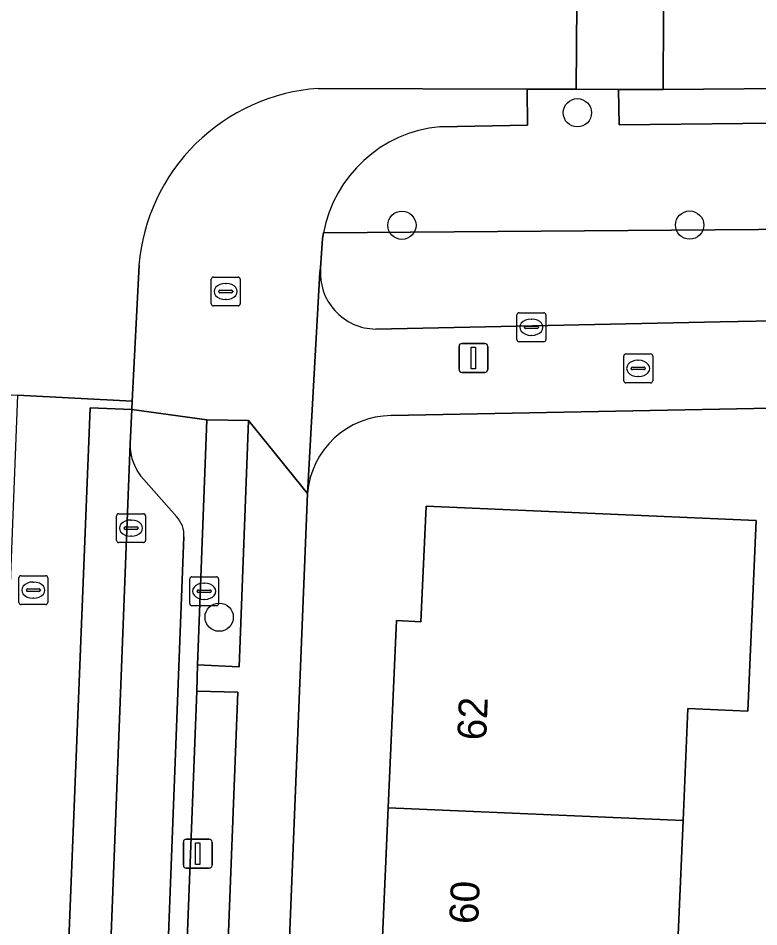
# Model space of a CAD drawing. Extents: x 160732 to 162107, y 387428 to 388479.
# Drawn here: x 161783.78 to 161809.4, y 388047.91 to 388079.35 of the extents above; entities that cross this region are included whole.
import ezdxf

# ---------------------------------------------------------------- set-up
doc = ezdxf.new("R2010")
doc.units = 0
for name, color, linetype in [('IMGEO_Boom', 7, 'Continuous'), ('IMGEO_Brandkraan', 7, 'Continuous'), ('IMGEO_Erf', 7, 'Continuous'), ('IMGEO_Groenvoorziening', 7, 'Continuous'), ('IMGEO_Kolk', 7, 'Continuous'), ('IMGEO_Lichtmast', 7, 'Continuous'), ('IMGEO_Pand', 7, 'Continuous'), ('IMGEO_Pand_nummerreeks', 7, 'Continuous'), ('IMGEO_Parkeervlak_open', 7, 'Continuous'), ('IMGEO_Rijbaan_lokaal_gesloten', 7, 'Continuous'), ('IMGEO_Rijbaan_lokaal_open', 7, 'Continuous'), ('IMGEO_Rioolput', 7, 'Continuous'), ('IMGEO_Voetpad_open', 7, 'Continuous')]:
    doc.layers.add(name, color=color, linetype=linetype)

msp = doc.modelspace()

# ---------------------------------------------------------------- linework, layer by layer
at = {"layer": 'IMGEO_Boom'}
for centre in [(161803.128, 388076.077), (161797.058, 388072.185), (161807.012, 388072.191), (161790.737, 388058.623)]:
    msp.add_circle(centre, 0.489, dxfattribs=at)
at = {"layer": 'IMGEO_Brandkraan'}
for p, q in [((161804.732, 388066.806), (161804.732, 388067.658)), ((161804.807, 388067.732), (161805.659, 388067.732)), ((161805.733, 388067.658), (161805.733, 388066.806)), ((161804.991, 388067.226), (161804.991, 388067.238)), ((161805.034, 388067.275), (161805.432, 388067.275)), ((161805.22, 388067.512), (161805.245, 388067.512)), ((161805.475, 388067.238), (161805.475, 388067.226)), ((161805.429, 388067.189), (161805.031, 388067.189)), ((161805.243, 388066.952), (161805.218, 388066.952)), ((161805.659, 388066.732), (161804.807, 388066.732))]:
    msp.add_line(p, q, dxfattribs=at)
for points in [[(161804.732, 388066.806), (161804.732, 388067.658)], [(161804.807, 388067.732), (161805.659, 388067.732)], [(161805.733, 388067.658), (161805.733, 388066.806)], [(161805.659, 388066.732), (161804.807, 388066.732)]]:
    msp.add_lwpolyline(points, dxfattribs=at)
for centre, radius, start, end in [((161804.809, 388067.656), 0.0765, 91.552, 178.448), ((161804.809, 388067.656), 0.0765, 91.552, 178.448), ((161805.657, 388067.656), 0.0765, 1.552, 88.448), ((161805.657, 388067.656), 0.0765, 1.552, 88.448), ((161805.031, 388067.235), 0.0403, 85.8775, 175.7526), ((161805.028, 388067.225), 0.0366, 178.938, 274.7102), ((161805.432, 388067.232), 0.043, 264.8664, 352.4533), ((161805.436, 388067.237), 0.0386, 1.7309, 96.639), ((161804.809, 388066.808), 0.0765, 181.552, 268.448), ((161804.809, 388066.808), 0.0765, 181.552, 268.448), ((161805.657, 388066.808), 0.0765, 271.552, 358.448), ((161805.657, 388066.808), 0.0765, 271.552, 358.448)]:
    msp.add_arc(centre, radius, start, end, dxfattribs=at)
for centre, major_axis, ratio, start_param, end_param in [((161805.219, 388067.232), (-0.387, 0.002), 0.722429, 4.712389, 7.853982), ((161805.244, 388067.232), (-0.39, 0.002), 0.717154, 1.570796, 4.712389)]:
    msp.add_ellipse(centre, major_axis=major_axis, ratio=ratio, start_param=start_param, end_param=end_param, dxfattribs=at)
at = {"layer": 'IMGEO_Erf'}
for points in [[(161818.265, 388051.084), (161818.355, 388053.156), (161815.435, 388053.284), (161815.612, 388057.34), (161818.81, 388057.2), (161818.876, 388065.792), (161809.831, 388065.861), (161796.688, 388065.6)], [(161793.791, 388062.906), (161791.453, 388005.02)], [(161796.309, 388045.706), (161796.585, 388052.031), (161796.868, 388058.503), (161797.718, 388058.465), (161797.892, 388062.463), (161809.312, 388061.966), (161809.095, 388056.971), (161809.025, 388055.373), (161806.951, 388055.464), (161806.782, 388051.586), (161806.505, 388045.261)]]:
    msp.add_lwpolyline(points, dxfattribs=at)
msp.add_arc((161796.714, 388062.667), 2.933, 90.5134, 175.3278, dxfattribs=at)
at = {"layer": 'IMGEO_Groenvoorziening'}
for points in [[(161794.348, 388071.918), (161819.927, 388072.118), (161819.906, 388073.983), (161819.887, 388075.711), (161815.375, 388075.723), (161815.371, 388076.871)], [(161815.371, 388076.871), (161811.733, 388076.903), (161812.069, 388075.743), (161804.575, 388075.655), (161804.554, 388076.886), (161803.082, 388076.891), (161801.389, 388076.896), (161801.398, 388075.652), (161798.371, 388075.593)], [(161819.927, 388072.118), (161794.348, 388071.918), (161794.317, 388071.726), (161794.247, 388070.711)], [(161796.153, 388068.594), (161808.069, 388068.847), (161817.998, 388069.026), (161819.939, 388071.029), (161819.927, 388072.118)]]:
    msp.add_lwpolyline(points, dxfattribs=at)
for points in [[(161789.986, 388056.974), (161791.423, 388056.907), (161791.75, 388065.426), (161790.31, 388065.454)], [(161790.96, 388045.063), (161791.388, 388056.028), (161789.963, 388056.061), (161789.536, 388045.067)]]:
    msp.add_lwpolyline(points, close=True, dxfattribs=at)
for centre, radius, start, end in [((161798.792, 388071.093), 4.52, 95.3436, 169.4796), ((161796.175, 388070.53), 1.936, 174.6417, 269.3536)]:
    msp.add_arc(centre, radius, start, end, dxfattribs=at)
at = {"layer": 'IMGEO_Kolk'}
for p, q in [((161801.111, 388069.155), (161801.963, 388069.155)), ((161801.036, 388068.229), (161801.036, 388069.081)), ((161801.524, 388068.935), (161801.549, 388068.935)), ((161802.037, 388069.081), (161802.037, 388068.229)), ((161801.295, 388068.649), (161801.295, 388068.661)), ((161801.733, 388068.612), (161801.335, 388068.612)), ((161801.338, 388068.698), (161801.736, 388068.698)), ((161801.779, 388068.661), (161801.779, 388068.649)), ((161801.963, 388068.155), (161801.111, 388068.155)), ((161801.547, 388068.375), (161801.522, 388068.375)), ((161787.263, 388062.204), (161788.115, 388062.204)), ((161787.188, 388061.278), (161787.188, 388062.13)), ((161787.676, 388061.984), (161787.701, 388061.984)), ((161788.189, 388062.13), (161788.189, 388061.278)), ((161787.447, 388061.698), (161787.447, 388061.71)), ((161787.885, 388061.661), (161787.487, 388061.661)), ((161787.49, 388061.747), (161787.888, 388061.747)), ((161787.931, 388061.71), (161787.931, 388061.698)), ((161787.699, 388061.424), (161787.674, 388061.424)), ((161788.115, 388061.204), (161787.263, 388061.204))]:
    msp.add_line(p, q, dxfattribs=at)
for points in [[(161801.111, 388069.155), (161801.963, 388069.155)], [(161801.036, 388068.229), (161801.036, 388069.081)], [(161802.037, 388069.081), (161802.037, 388068.229)], [(161801.963, 388068.155), (161801.111, 388068.155)], [(161787.263, 388062.204), (161788.115, 388062.204)], [(161787.188, 388061.278), (161787.188, 388062.13)], [(161788.189, 388062.13), (161788.189, 388061.278)], [(161788.115, 388061.204), (161787.263, 388061.204)]]:
    msp.add_lwpolyline(points, dxfattribs=at)
for centre, radius, start, end in [((161801.113, 388069.079), 0.0765, 91.552, 178.448), ((161801.113, 388069.079), 0.0765, 91.552, 178.448), ((161801.961, 388069.079), 0.0765, 1.552, 88.448), ((161801.961, 388069.079), 0.0765, 1.552, 88.448), ((161801.335, 388068.658), 0.0403, 85.8775, 175.7526), ((161801.332, 388068.648), 0.0366, 178.938, 274.7102), ((161801.736, 388068.655), 0.043, 264.8664, 352.4533), ((161801.74, 388068.66), 0.0386, 1.7309, 96.639), ((161801.113, 388068.231), 0.0765, 181.552, 268.448), ((161801.113, 388068.231), 0.0765, 181.552, 268.448), ((161801.961, 388068.231), 0.0765, 271.552, 358.448), ((161801.961, 388068.231), 0.0765, 271.552, 358.448), ((161787.265, 388062.128), 0.0765, 91.552, 178.448), ((161787.265, 388062.128), 0.0765, 91.552, 178.448), ((161788.113, 388062.128), 0.0765, 1.552, 88.448), ((161788.113, 388062.128), 0.0765, 1.552, 88.448), ((161787.487, 388061.707), 0.0403, 85.8775, 175.7526), ((161787.484, 388061.697), 0.0366, 178.938, 274.7102), ((161787.888, 388061.704), 0.043, 264.8664, 352.4533), ((161787.892, 388061.709), 0.0386, 1.7309, 96.639), ((161787.265, 388061.28), 0.0765, 181.552, 268.448), ((161787.265, 388061.28), 0.0765, 181.552, 268.448), ((161788.113, 388061.28), 0.0765, 271.552, 358.448), ((161788.113, 388061.28), 0.0765, 271.552, 358.448)]:
    msp.add_arc(centre, radius, start, end, dxfattribs=at)
for centre, major_axis, ratio, start_param, end_param in [((161801.523, 388068.655), (-0.387, 0.002), 0.722429, 4.712389, 7.853982), ((161801.548, 388068.655), (-0.39, 0.002), 0.717154, 1.570796, 4.712389), ((161787.675, 388061.704), (-0.387, 0.002), 0.722429, 4.712389, 7.853982), ((161787.7, 388061.704), (-0.39, 0.002), 0.717154, 1.570796, 4.712389)]:
    msp.add_ellipse(centre, major_axis=major_axis, ratio=ratio, start_param=start_param, end_param=end_param, dxfattribs=at)
at = {"layer": 'IMGEO_Lichtmast'}
for p, q in [((161799.036, 388067.195), (161799.036, 388067.995)), ((161799.036, 388067.995), (161799.036, 388067.195)), ((161799.136, 388068.095), (161799.926, 388068.095)), ((161799.926, 388068.095), (161799.136, 388068.095)), ((161800.026, 388067.995), (161800.026, 388067.195)), ((161800.026, 388067.195), (161800.026, 388067.995)), ((161799.926, 388067.095), (161799.136, 388067.095)), ((161799.136, 388067.095), (161799.926, 388067.095)), ((161789.599, 388050.94), (161790.389, 388050.94)), ((161790.389, 388050.94), (161789.599, 388050.94)), ((161789.499, 388050.04), (161789.499, 388050.84)), ((161789.499, 388050.84), (161789.499, 388050.04)), ((161790.489, 388050.84), (161790.489, 388050.04)), ((161790.489, 388050.04), (161790.489, 388050.84)), ((161790.389, 388049.94), (161789.599, 388049.94)), ((161789.599, 388049.94), (161790.389, 388049.94))]:
    msp.add_line(p, q, dxfattribs=at)
for points in [[(161799.456, 388067.97), (161799.606, 388067.97), (161799.606, 388067.22), (161799.456, 388067.22), (161799.456, 388067.97)], [(161789.919, 388050.815), (161790.069, 388050.815), (161790.069, 388050.065), (161789.919, 388050.065), (161789.919, 388050.815)]]:
    msp.add_lwpolyline(points, dxfattribs=at)
for centre, start, end in [((161799.136, 388067.995), 90, 180), ((161799.136, 388067.995), 90, 180), ((161799.926, 388067.995), 0, 90), ((161799.926, 388067.995), 360, 90), ((161799.136, 388067.195), 180, 270), ((161799.136, 388067.195), 180, 270), ((161799.926, 388067.195), 270, 0), ((161799.926, 388067.195), 270, 0), ((161789.599, 388050.84), 90, 180), ((161789.599, 388050.84), 90, 180), ((161790.389, 388050.84), 0, 90), ((161790.389, 388050.84), 360, 90), ((161789.599, 388050.04), 180, 270), ((161789.599, 388050.04), 180, 270), ((161790.389, 388050.04), 270, 0), ((161790.389, 388050.04), 270, 0)]:
    msp.add_arc(centre, 0.1, start, end, dxfattribs=at)
at = {"layer": 'IMGEO_Pand'}
for points in [[(161806.782, 388051.586), (161806.951, 388055.464), (161809.025, 388055.373), (161809.095, 388056.971), (161809.312, 388061.966), (161797.892, 388062.463), (161797.718, 388058.465), (161796.868, 388058.503), (161796.585, 388052.031)], [(161796.585, 388052.031), (161796.309, 388045.706), (161806.505, 388045.261), (161806.782, 388051.586)]]:
    msp.add_lwpolyline(points, close=True, dxfattribs=at)
at = {"layer": 'IMGEO_Parkeervlak_open'}
for points in [[(161787.654, 388064.619), (161785.74, 388015.2), (161785.704, 388014.27)], [(161789.263, 388062.105), (161788.13, 388063.389)], [(161787.818, 388017.378), (161789.52, 388061.4)]]:
    msp.add_lwpolyline(points, dxfattribs=at)
for centre, radius, start, end in [((161789.434, 388064.601), 1.78, 179.4131, 222.899), ((161788.571, 388061.453), 0.95, 356.7773, 43.2802)]:
    msp.add_arc(centre, radius, start, end, dxfattribs=at)
at = {"layer": 'IMGEO_Rijbaan_lokaal_gesloten'}
msp.add_lwpolyline([(161840.881, 388084.884), (161817.662, 388084.848), (161807.129, 388084.735), (161806.131, 388084.781), (161806.094, 388076.881), (161810.289, 388076.916), (161811.733, 388076.903), (161815.371, 388076.871), (161819.089, 388076.838), (161824.108, 388076.887), (161825.732, 388076.902), (161841.324, 388077.042)], dxfattribs=at)
for points in [[(161787.728, 388066.097), (161783.76, 388066.306), (161781.771, 388015.325), (161784.247, 388015.257), (161786.271, 388065.871), (161787.714, 388065.813)], [(161787.714, 388065.813), (161786.271, 388065.871), (161784.247, 388015.257), (161785.74, 388015.2), (161787.654, 388064.619)]]:
    msp.add_lwpolyline(points, close=True, dxfattribs=at)
at = {"layer": 'IMGEO_Rijbaan_lokaal_open'}
for points in [[(161803.852, 388084.34), (161803.148, 388084.346), (161803.082, 388076.891), (161804.554, 388076.886), (161806.094, 388076.881), (161806.131, 388084.781)], [(161794.164, 388076.919), (161801.389, 388076.896), (161803.082, 388076.891), (161803.148, 388084.346)], [(161782.399, 388071.97), (161782.25, 388067.132), (161782.228, 388066.386), (161783.76, 388066.306), (161787.728, 388066.097), (161787.964, 388070.801)]]:
    msp.add_lwpolyline(points, dxfattribs=at)
for centre, radius, start, end in [((161794.627, 388070.247), 6.688, 93.9715, 134.5999), ((161794.625, 388070.251), 6.684, 134.6123, 175.2809)]:
    msp.add_arc(centre, radius, start, end, dxfattribs=at)
at = {"layer": 'IMGEO_Rioolput'}
for p, q in [((161790.538, 388070.393), (161791.39, 388070.393)), ((161790.463, 388069.467), (161790.463, 388070.319)), ((161790.951, 388070.173), (161790.976, 388070.173)), ((161791.464, 388070.319), (161791.464, 388069.467)), ((161790.722, 388069.887), (161790.722, 388069.899)), ((161791.16, 388069.85), (161790.762, 388069.85)), ((161790.765, 388069.936), (161791.163, 388069.936)), ((161791.206, 388069.899), (161791.206, 388069.887)), ((161790.974, 388069.613), (161790.949, 388069.613)), ((161791.39, 388069.393), (161790.538, 388069.393)), ((161783.808, 388059.133), (161783.808, 388059.985)), ((161783.883, 388060.059), (161784.735, 388060.059)), ((161784.809, 388059.985), (161784.809, 388059.133)), ((161789.792, 388060.02), (161790.644, 388060.02)), ((161784.296, 388059.839), (161784.321, 388059.839)), ((161789.717, 388059.094), (161789.717, 388059.946)), ((161790.205, 388059.8), (161790.23, 388059.8)), ((161790.718, 388059.946), (161790.718, 388059.094)), ((161784.067, 388059.553), (161784.067, 388059.565)), ((161784.505, 388059.516), (161784.107, 388059.516)), ((161784.11, 388059.602), (161784.508, 388059.602)), ((161784.551, 388059.565), (161784.551, 388059.553)), ((161789.976, 388059.514), (161789.976, 388059.526)), ((161790.414, 388059.477), (161790.016, 388059.477)), ((161790.019, 388059.563), (161790.417, 388059.563)), ((161790.46, 388059.526), (161790.46, 388059.514)), ((161784.735, 388059.059), (161783.883, 388059.059)), ((161784.319, 388059.279), (161784.294, 388059.279)), ((161790.228, 388059.24), (161790.203, 388059.24)), ((161790.644, 388059.02), (161789.792, 388059.02))]:
    msp.add_line(p, q, dxfattribs=at)
for points in [[(161790.538, 388070.393), (161791.39, 388070.393)], [(161790.463, 388069.467), (161790.463, 388070.319)], [(161791.464, 388070.319), (161791.464, 388069.467)], [(161791.39, 388069.393), (161790.538, 388069.393)], [(161783.808, 388059.133), (161783.808, 388059.985)], [(161783.883, 388060.059), (161784.735, 388060.059)], [(161784.809, 388059.985), (161784.809, 388059.133)], [(161789.792, 388060.02), (161790.644, 388060.02)], [(161789.717, 388059.094), (161789.717, 388059.946)], [(161790.718, 388059.946), (161790.718, 388059.094)], [(161784.735, 388059.059), (161783.883, 388059.059)], [(161790.644, 388059.02), (161789.792, 388059.02)]]:
    msp.add_lwpolyline(points, dxfattribs=at)
for centre, radius, start, end in [((161790.54, 388070.317), 0.0765, 91.552, 178.448), ((161790.54, 388070.317), 0.0765, 91.552, 178.448), ((161791.388, 388070.317), 0.0765, 1.552, 88.448), ((161791.388, 388070.317), 0.0765, 1.552, 88.448), ((161790.762, 388069.896), 0.0403, 85.8775, 175.7526), ((161790.759, 388069.886), 0.0366, 178.938, 274.7102), ((161791.163, 388069.893), 0.043, 264.8664, 352.4533), ((161791.167, 388069.898), 0.0386, 1.7309, 96.639), ((161790.54, 388069.469), 0.0765, 181.552, 268.448), ((161790.54, 388069.469), 0.0765, 181.552, 268.448), ((161791.388, 388069.469), 0.0765, 271.552, 358.448), ((161791.388, 388069.469), 0.0765, 271.552, 358.448), ((161783.885, 388059.983), 0.0765, 91.552, 178.448), ((161783.885, 388059.983), 0.0765, 91.552, 178.448), ((161784.733, 388059.983), 0.0765, 1.552, 88.448), ((161784.733, 388059.983), 0.0765, 1.552, 88.448), ((161789.794, 388059.944), 0.0765, 91.552, 178.448), ((161789.794, 388059.944), 0.0765, 91.552, 178.448), ((161790.642, 388059.944), 0.0765, 1.552, 88.448), ((161790.642, 388059.944), 0.0765, 1.552, 88.448), ((161784.107, 388059.562), 0.0403, 85.8775, 175.7526), ((161784.104, 388059.552), 0.0366, 178.938, 274.7102), ((161784.508, 388059.559), 0.043, 264.8664, 352.4533), ((161784.512, 388059.564), 0.0386, 1.7309, 96.639), ((161790.016, 388059.523), 0.0403, 85.8775, 175.7526), ((161790.013, 388059.513), 0.0366, 178.938, 274.7102), ((161790.417, 388059.52), 0.043, 264.8664, 352.4533), ((161790.421, 388059.525), 0.0386, 1.7309, 96.639), ((161783.885, 388059.135), 0.0765, 181.552, 268.448), ((161783.885, 388059.135), 0.0765, 181.552, 268.448), ((161784.733, 388059.135), 0.0765, 271.552, 358.448), ((161784.733, 388059.135), 0.0765, 271.552, 358.448), ((161789.794, 388059.096), 0.0765, 181.552, 268.448), ((161789.794, 388059.096), 0.0765, 181.552, 268.448), ((161790.642, 388059.096), 0.0765, 271.552, 358.448), ((161790.642, 388059.096), 0.0765, 271.552, 358.448)]:
    msp.add_arc(centre, radius, start, end, dxfattribs=at)
for centre, major_axis, ratio, start_param, end_param in [((161790.95, 388069.893), (-0.387, 0.002), 0.722429, 4.712389, 7.853982), ((161790.975, 388069.893), (-0.39, 0.002), 0.717154, 1.570796, 4.712389), ((161784.295, 388059.559), (-0.387, 0.002), 0.722429, 4.712389, 7.853982), ((161784.32, 388059.559), (-0.39, 0.002), 0.717154, 1.570796, 4.712389), ((161790.204, 388059.52), (-0.387, 0.002), 0.722429, 4.712389, 7.853982), ((161790.229, 388059.52), (-0.39, 0.002), 0.717154, 1.570796, 4.712389)]:
    msp.add_ellipse(centre, major_axis=major_axis, ratio=ratio, start_param=start_param, end_param=end_param, dxfattribs=at)
at = {"layer": 'IMGEO_Voetpad_open'}
for points in [[(161796.688, 388065.6), (161809.831, 388065.861), (161818.876, 388065.792), (161820.293, 388065.781), (161820.684, 388065.778), (161820.78, 388067.877), (161824.877, 388067.69), (161886.969, 388054.872), (161888.259, 388086.229), (161888.265, 388086.85), (161884.311, 388086.865), (161884.29, 388086.355), (161883.321, 388062.892)], [(161798.371, 388075.593), (161801.398, 388075.652), (161801.389, 388076.896), (161794.164, 388076.919)], [(161824.772, 388072.951), (161824.831, 388073.964), (161819.906, 388073.983), (161819.927, 388072.118), (161819.939, 388071.029), (161817.998, 388069.026), (161808.069, 388068.847), (161796.153, 388068.594)], [(161794.216, 388070.554), (161794.247, 388070.711), (161794.317, 388071.726), (161794.348, 388071.918)], [(161787.964, 388070.801), (161787.728, 388066.097), (161787.714, 388065.813), (161790.31, 388065.454), (161791.75, 388065.426), (161793.791, 388062.906), (161794.216, 388070.554)], [(161794.247, 388070.711), (161794.216, 388070.554), (161793.791, 388062.906)], [(161788.56, 388020.463), (161788.6, 388021.365), (161789.015, 388032.329), (161789.053, 388033.211), (161789.503, 388044.195), (161789.536, 388045.067), (161789.963, 388056.061), (161789.986, 388056.974), (161790.31, 388065.454), (161787.714, 388065.813), (161787.654, 388064.619)], [(161788.13, 388063.389), (161789.263, 388062.105)], [(161789.52, 388061.4), (161787.818, 388017.378)]]:
    msp.add_lwpolyline(points, dxfattribs=at)
for points in [[(161811.733, 388076.903), (161810.289, 388076.916), (161806.094, 388076.881), (161804.554, 388076.886), (161804.575, 388075.655), (161812.069, 388075.743)], [(161793.791, 388062.906), (161791.75, 388065.426), (161791.423, 388056.907), (161789.986, 388056.974), (161789.963, 388056.061), (161791.388, 388056.028), (161790.96, 388045.063), (161789.536, 388045.067), (161789.503, 388044.195), (161790.903, 388044.149), (161790.495, 388033.165), (161789.053, 388033.211), (161789.015, 388032.329), (161790.453, 388032.279), (161790.025, 388021.299), (161788.6, 388021.365), (161788.56, 388020.463), (161789.977, 388020.415), (161789.484, 388008.054), (161788.07, 388008.12), (161788.663, 388003.024), (161791.432, 388002.329), (161791.453, 388005.02)]]:
    msp.add_lwpolyline(points, close=True, dxfattribs=at)
for centre, radius, start, end in [((161794.627, 388070.247), 6.688, 93.9715, 134.5999), ((161798.792, 388071.093), 4.52, 95.3436, 169.4796), ((161794.625, 388070.251), 6.684, 134.6123, 175.2809), ((161796.175, 388070.53), 1.936, 174.6417, 269.3536), ((161796.714, 388062.667), 2.933, 90.5134, 175.3278), ((161789.434, 388064.601), 1.78, 179.4131, 222.899), ((161788.571, 388061.453), 0.95, 356.7773, 43.2802)]:
    msp.add_arc(centre, radius, start, end, dxfattribs=at)

# ---------------------------------------------------------------- texts
at = {"layer": 'IMGEO_Pand_nummerreeks'}
for s, p in [('62', (161799.969, 388054.348)), ('60', (161799.691, 388047.989))]:
    msp.add_text(s, height=1, rotation=87.4982, dxfattribs=at).set_placement(p)

doc.saveas('drawing.dxf')
